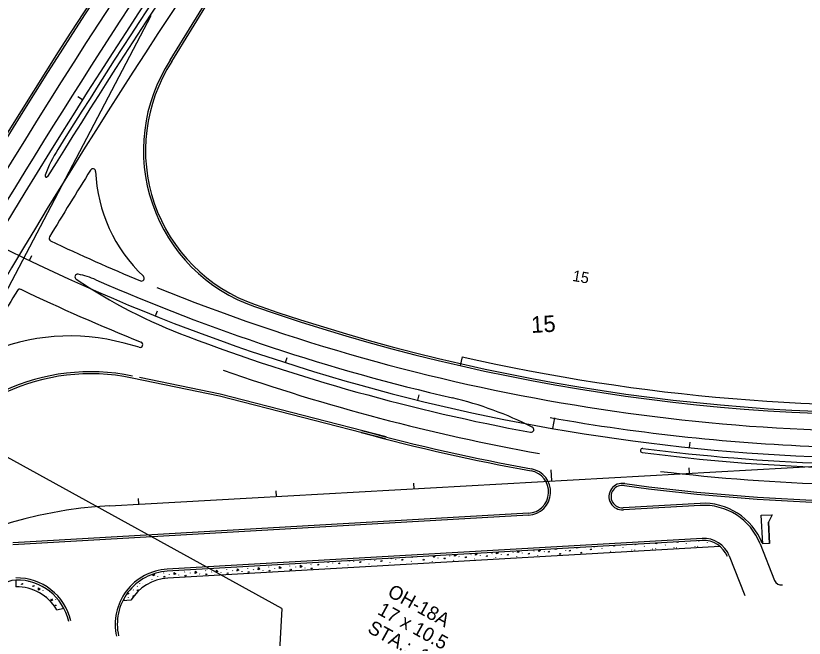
# Model space of a CAD drawing. Extents: x 2338610 to 2351914, y 366540 to 376484.
# Drawn here: x 2345677 to 2346249, y 366997 to 367449 of the extents above; entities that cross this region are included whole.
import ezdxf

# ---------------------------------------------------------------- set-up
doc = ezdxf.new("R2010")
doc.units = 0
for name, color, linetype in [('RD_HC_Cl', 7, 'Continuous'), ('RD_HC_CL_Rel', 7, 'Continuous'), ('RD_HC_Data_Tic_Rel', 7, 'Continuous'), ('RD_HC_TX_Rel_Sta50', 7, 'Continuous'), ('RD_PD_Final_LnLine', 7, 'Continuous'), ('RD_PD_Final_TrvlWay', 7, 'Continuous'), ('RD_PD_FOC', 7, 'Continuous'), ('RD_PD_SW', 7, 'Continuous'), ('TR PM UNASSIGNED 3', 7, 'Continuous'), ('TR SN EXTRUDED PANEL SIGNS- MOUNTED OVERHEAD', 7, 'Continuous'), ('TR SN UNASSIGNED 7', 7, 'Continuous')]:
    doc.layers.add(name, color=color, linetype=linetype)

msp = doc.modelspace()

# ---------------------------------------------------------------- linework, layer by layer
at = {"layer": 'RD_HC_Cl'}
for p, q in [((2345775.2, 367448.54), (2345415.04, 366761.94)), ((2345775.2, 367448.54), (2345415.04, 366761.94)), ((2345775.2, 367448.54), (2345415.04, 366761.94)), ((2345775.2, 367448.54), (2345415.04, 366761.94)), ((2345745.29, 367092.95), (2346397.7, 367129.6))]:
    msp.add_line(p, q, dxfattribs=at)
for centre, radius, start, end in [((2349947.04, 364715.46), 4996, 141.09378, 153.6971), ((2345763.18, 366774.42), 319.03, 93.2156, 152.2947)]:
    msp.add_arc(centre, radius, start, end, dxfattribs=at)
at = {"layer": 'RD_HC_CL_Rel'}
msp.add_arc((2346316.34, 368577.71), 1450.39, 243.16427, 273.21556, dxfattribs=at)
at = {"layer": 'RD_HC_Data_Tic_Rel'}
for p, q in [((2345687.12, 367270.91), (2345688.86, 367274.52)), ((2345778.65, 367230.67), (2345780.13, 367234.38)), ((2345872.73, 367196.83), (2345873.95, 367200.63)), ((2345968.91, 367169.54), (2345969.87, 367173.43)), ((2346066.75, 367148.96), (2346068.13, 367156.84)), ((2346165.77, 367135.15), (2346166.19, 367139.13))]:
    msp.add_line(p, q, dxfattribs=at)
at = {"layer": 'RD_PD_Final_LnLine'}
for p, q in [((2345789.19, 367416.21), (2345867.75, 367544.02)), ((2345825.39, 367173.98), (2345767.01, 367186.05)), ((2345945.84, 367142.88), (2345825.39, 367173.98)), ((2346173.52, 367093.2), (2346117.85, 367090)), ((2346049.1, 367086.04), (2345675.14, 367064.51)), ((2346174.9, 367069.24), (2345787.06, 367046.91)), ((2346217.02, 367065.32), (2346227.44, 367038.7)), ((2346194.67, 367056.57), (2346205.9, 367027.88))]:
    msp.add_line(p, q, dxfattribs=at)
for centre, radius, start, end in [((2349947.04, 364715.46), 5028, 141.09378, 153.39961), ((2349947.04, 364715.46), 5016, 141.09378, 153.40546), ((2349947.04, 364715.46), 4976, 141.09378, 153.40022), ((2349947.04, 364715.46), 5004, 144.14093, 148.87068), ((2345889.82, 367350.84), 120, 146.9941, 250.83), ((2346316.34, 368577.71), 1430.89, 247.96294, 273.21556), ((2346316.34, 368577.71), 1418.89, 250.82997, 273.21556), ((2345731.57, 367040.21), 150, 78.3222, 151.1242), ((2346316.34, 368577.71), 1469.89, 250.58175, 259.83802), ((2346316.34, 368577.71), 1442.89, 259.96043, 267.9572), ((2346316.34, 368577.71), 1481.89, 254.80964, 259.69182), ((2346048.13, 367103.01), 17, 273.295, 79.6918), ((2346316.34, 368577.71), 1469.89, 263.29213, 273.21556), ((2346116.99, 367099.61), 9.61, 79.003, 275.1081), ((2346316.34, 368577.71), 1481.89, 262.34048, 273.21556), ((2346176.05, 367049.27), 44, 21.3855, 93.295), ((2346176.05, 367049.27), 20, 21.3855, 93.295), ((2345789.36, 367006.98), 40, 93.295, 192.6698), ((2345678.06, 367000.57), 40, 12.6698, 91.1581)]:
    msp.add_arc(centre, radius, start, end, dxfattribs=at)
at = {"layer": 'RD_PD_Final_TrvlWay'}
msp.add_line((2345766.83, 367207.95), (2345755.78, 367210.95), dxfattribs=at)
for centre, radius, start, end in [((2349947.04, 364715.46), 4988, 144.11211, 148.36219), ((2349947.04, 364715.46), 4992, 144.11211, 148.12462), ((2345792.4, 367298.23), 100, 147.742, 159.7908), ((2349947.04, 364715.46), 4964, 148.12824, 148.78561), ((2345733.15, 367335.49), 2, 2.3688, 148.1282), ((2345699.5, 367332.43), 1, 159.7908, 328.3622), ((2345846.05, 367340.17), 111, 182.3688, 226.6168), ((2345703.37, 367286.98), 2, 148.7856, 244.5967), ((2346316.34, 368577.71), 1430.89, 244.59669, 247.45249), ((2345722.14, 367259), 2, 79.0993, 236.2521), ((2345943.25, 367589.93), 400, 236.2521, 249.308), ((2345711.18, 367202.04), 60, 66.255, 79.0993), ((2346316.34, 368577.71), 1442.89, 246.25495, 257.08382), ((2345768.43, 367258.04), 2, 247.4525, 46.6168), ((2349947.04, 364715.46), 4964, 149.30759, 149.88443), ((2345680.11, 367248.21), 2, 64.4267, 149.3076), ((2346316.34, 368577.71), 1471.89, 244.42673, 248.13157), ((2345716.48, 367066.19), 150, 74.8096, 113.9269), ((2345767.35, 367209.88), 2, 254.8096, 68.1316), ((2346316.34, 368577.71), 1455.89, 249.30805, 259.48011), ((2345929.57, 366906.71), 272.31, 63.3299, 76.3521), ((2346050.9, 367148.26), 2, 259.4801, 63.3299), ((2346131.78, 367133.06), 1.5, 172.6606, 262.7196), ((2346131.78, 367133.06), 1.5, 82.7196, 172.6606), ((2346316.34, 368577.71), 1457.89, 262.71963, 273.21556), ((2346316.34, 368577.71), 1454.89, 262.71963, 267.94994), ((2346232.1, 367040.52), 5, 201.3855, 282.6674)]:
    msp.add_arc(centre, radius, start, end, dxfattribs=at)
at = {"layer": 'RD_PD_FOC'}
for p, q in [((2345790.47, 367415.43), (2345869.03, 367543.23)), ((2345825.09, 367172.52), (2345761.63, 367185.63)), ((2345945.46, 367141.43), (2345825.02, 367172.53)), ((2346173.43, 367094.7), (2346117.77, 367091.49)), ((2346049.02, 367087.54), (2345675.05, 367066.01)), ((2346174.98, 367067.74), (2345787.15, 367045.42))]:
    msp.add_line(p, q, dxfattribs=at)
for centre, radius, start, end in [((2349947.04, 364715.46), 5029.5, 141.09378, 153.39864), ((2345889.82, 367350.84), 118.5, 146.9941, 250.83), ((2346316.34, 368577.71), 1417.39, 250.82997, 273.21554), ((2345731.57, 367040.21), 148.5, 78.3222, 151.1242), ((2346316.34, 368577.71), 1483.39, 254.80964, 259.69182), ((2346048.13, 367103.01), 15.5, 273.295, 79.6918), ((2346116.99, 367099.61), 8.11, 79.003, 275.1081), ((2346316.34, 368577.71), 1483.39, 262.34048, 273.21556), ((2346176.05, 367049.27), 45.5, 21.3855, 93.295), ((2346176.05, 367049.27), 18.5, 21.3855, 93.295), ((2345789.36, 367006.98), 38.5, 93.295, 192.6698), ((2345680.26, 367010.71), 28.5, 95.7625, 192.3286), ((2345678.06, 367000.57), 38.5, 12.6698, 91.1581)]:
    msp.add_arc(centre, radius, start, end, dxfattribs=at)
at = {"layer": 'RD_PD_SW'}
for p, q in [((2346001.01, 367201.14), (2345999.52, 367194.64)), ((2346217.66, 367086.09), (2346225.72, 367086.46)), ((2346218.86, 367065.26), (2346217.66, 367086.09)), ((2346225.72, 367086.46), (2346222.96, 367081.11)), ((2346223.85, 367065.55), (2346222.96, 367081.11)), ((2346187.9, 367063.48), (2345787.44, 367040.42)), ((2346083.76, 367062.13), (2346083.93, 367062.5)), ((2346102.45, 367061.69), (2346102.54, 367061.95)), ((2346110.96, 367063.63), (2346111.14, 367064.07)), ((2346117.72, 367062.57), (2346117.81, 367062.83)), ((2346126.22, 367064.51), (2346126.4, 367064.95)), ((2346132.98, 367063.45), (2346133.08, 367063.71)), ((2346141.49, 367065.39), (2346141.67, 367065.83)), ((2346148.25, 367064.33), (2346148.35, 367064.59)), ((2346154.32, 367062.68), (2346154.44, 367062.52)), ((2346156.43, 367062.74), (2346156.55, 367062.58)), ((2346156.76, 367066.27), (2346156.94, 367066.71)), ((2346163.52, 367065.21), (2346163.62, 367065.47)), ((2346169.59, 367063.56), (2346169.71, 367063.4)), ((2346171.7, 367063.61), (2346171.82, 367063.45)), ((2346172.03, 367067.15), (2346172.21, 367067.58)), ((2346178.79, 367066.09), (2346178.88, 367066.34)), ((2346184.86, 367064.44), (2346184.98, 367064.28)), ((2346223.85, 367065.55), (2346218.86, 367065.26)), ((2345980.15, 367055.87), (2345980.2, 367056.53)), ((2345991.99, 367056.38), (2345992.09, 367056.63)), ((2345995.38, 367056.28), (2345995.47, 367057.41)), ((2346007.26, 367057.25), (2346007.36, 367057.51)), ((2346010.65, 367057.16), (2346010.74, 367058.29)), ((2346013.89, 367056.94), (2346013.93, 367056.69)), ((2346022.53, 367058.13), (2346022.63, 367058.39)), ((2346025.92, 367058.04), (2346026.01, 367059.17)), ((2346029.16, 367057.82), (2346029.2, 367057.57)), ((2346037.8, 367059.01), (2346037.89, 367059.27)), ((2346041.19, 367058.92), (2346041.28, 367060.05)), ((2346044.42, 367058.7), (2346044.47, 367058.45)), ((2346053.07, 367059.89), (2346053.16, 367060.15)), ((2346055.77, 367056.82), (2346055.87, 367057.08)), ((2346056.45, 367059.8), (2346056.54, 367060.93)), ((2346060.49, 367059.76), (2346060.61, 367059.6)), ((2346068.49, 367061.25), (2346068.66, 367061.62)), ((2346075.76, 367060.64), (2346075.88, 367060.48)), ((2346091.02, 367061.52), (2346091.14, 367061.36)), ((2346108.52, 367060.04), (2346108.64, 367059.88)), ((2346110.63, 367060.1), (2346110.75, 367059.94)), ((2346123.79, 367060.92), (2346123.91, 367060.76)), ((2346125.9, 367060.98), (2346126.02, 367060.82)), ((2346139.05, 367061.8), (2346139.18, 367061.64)), ((2346141.17, 367061.86), (2346141.29, 367061.7)), ((2345903.63, 367051.87), (2345903.65, 367052.12)), ((2345904.16, 367052.15), (2345903.66, 367051.89)), ((2345906.87, 367051.65), (2345906.91, 367051.4)), ((2345918.9, 367052.75), (2345918.92, 367053)), ((2345919.42, 367053.03), (2345918.93, 367052.76)), ((2345922.14, 367052.53), (2345922.18, 367052.28)), ((2345933.49, 367050.66), (2345933.58, 367050.91)), ((2345934.17, 367053.63), (2345934.19, 367053.88)), ((2345934.69, 367053.91), (2345934.19, 367053.64)), ((2345937.41, 367053.41), (2345937.45, 367053.16)), ((2345948.75, 367051.54), (2345948.85, 367051.79)), ((2345949.44, 367054.51), (2345949.46, 367054.76)), ((2345949.96, 367054.79), (2345949.46, 367054.52)), ((2345952.68, 367054.29), (2345952.72, 367054.04)), ((2345964.02, 367052.41), (2345964.12, 367052.67)), ((2345964.7, 367055.39), (2345964.72, 367055.64)), ((2345965, 367055.55), (2345964.73, 367055.4)), ((2345979.43, 367052.43), (2345979.53, 367052.68)), ((2345980.11, 367055.4), (2345980.12, 367055.49)), ((2345983.35, 367055.18), (2345983.4, 367054.93)), ((2345994.7, 367053.31), (2345994.8, 367053.56)), ((2345998.62, 367056.06), (2345998.66, 367055.81)), ((2346009.97, 367054.19), (2346010.07, 367054.44)), ((2346025.24, 367055.07), (2346025.33, 367055.32)), ((2346040.5, 367055.94), (2346040.6, 367056.2)), ((2345799.67, 367044.83), (2345799.77, 367045.09)), ((2345814.94, 367045.71), (2345815.03, 367045.97)), ((2345819.21, 367044.82), (2345819.31, 367045.07)), ((2345830.21, 367046.59), (2345830.3, 367046.85)), ((2345834.48, 367045.7), (2345834.58, 367045.95)), ((2345841.11, 367045.38), (2345841.15, 367045.13)), ((2345845.47, 367047.47), (2345845.57, 367047.73)), ((2345849.75, 367046.58), (2345849.85, 367046.83)), ((2345856.38, 367046.26), (2345856.42, 367046.01)), ((2345860.74, 367048.35), (2345860.84, 367048.61)), ((2345865.02, 367047.46), (2345865.11, 367047.71)), ((2345876.01, 367049.23), (2345876.1, 367049.48)), ((2345880.28, 367048.34), (2345880.38, 367048.59)), ((2345886.91, 367048.02), (2345886.95, 367047.77)), ((2345891.28, 367050.11), (2345891.37, 367050.36)), ((2345902.95, 367048.9), (2345903.05, 367049.15)), ((2345918.22, 367049.78), (2345918.32, 367050.03)), ((2345776.12, 367039.11), (2345776.21, 367039.37)), ((2345776.8, 367042.09), (2345776.9, 367043.4)), ((2345780.04, 367041.87), (2345780.08, 367041.62)), ((2345784.4, 367043.95), (2345784.5, 367044.21)), ((2345788.68, 367043.06), (2345788.78, 367043.32)), ((2345795.31, 367042.74), (2345795.35, 367042.5)), ((2345803.95, 367043.94), (2345804.04, 367044.2)), ((2345810.57, 367043.62), (2345810.62, 367043.38)), ((2345825.84, 367044.5), (2345825.88, 367044.25)), ((2345677.4, 367039.07), (2345677.38, 367034.06)), ((2345686.49, 367037.97), (2345686.56, 367038.12)), ((2345686.95, 367038.03), (2345686.52, 367037.97)), ((2345765.4, 367034.43), (2345765.5, 367034.69)), ((2345766.92, 367036.58), (2345767.04, 367036.42)), ((2345769.03, 367036.64), (2345769.15, 367036.48)), ((2345690.31, 367031.88), (2345690.41, 367032.13)), ((2345696.94, 367031.56), (2345696.98, 367031.31)), ((2345701.53, 367030.74), (2345701.63, 367031)), ((2345701.82, 367030.85), (2345701.53, 367030.74)), ((2345762.44, 367031.84), (2345762.56, 367031.68)), ((2345699.09, 367027.15), (2345699.21, 367026.99)), ((2345701.2, 367027.21), (2345701.32, 367027.05)), ((2345706.31, 367024.87), (2345706.41, 367025.13)), ((2345760.71, 367024.33), (2345754.83, 367023.99)), ((2345759, 367026.36), (2345759.1, 367026.62)), ((2345706.96, 367017.51), (2345712.05, 367018.65))]:
    msp.add_line(p, q, dxfattribs=at)
msp.add_lwpolyline([(2346217.66, 367086.09), (2346225.72, 367086.46), (2346222.96, 367081.11), (2346223.85, 367065.55), (2346218.86, 367065.26)], close=True, dxfattribs=at)
for points in [[(2346084.96, 367062.56), (2346085.09, 367062.32), (2346083.79, 367062.13)], [(2346096.35, 367063.22), (2346096.56, 367063.08), (2346096.18, 367062.94)], [(2346111.62, 367064.1), (2346111.83, 367063.96), (2346110.96, 367063.63)], [(2346126.89, 367064.97), (2346127.09, 367064.84), (2346126.22, 367064.51)], [(2346142.15, 367065.85), (2346142.36, 367065.72), (2346141.49, 367065.39)], [(2346157.42, 367066.73), (2346157.63, 367066.59), (2346156.76, 367066.27)], [(2346172.69, 367067.61), (2346172.9, 367067.47), (2346172.03, 367067.15)], [(2345980.72, 367056.56), (2345981.29, 367056.03), (2345980.14, 367055.42)], [(2345995.99, 367057.44), (2345996.56, 367056.91), (2345995.41, 367056.29)], [(2346011.26, 367058.32), (2346011.83, 367057.79), (2346010.68, 367057.17)], [(2346018.48, 367056.12), (2346018.77, 367056.83), (2346019.35, 367056.45), (2346018.48, 367056.12)], [(2346026.52, 367059.2), (2346027.1, 367058.67), (2346025.94, 367058.05)], [(2346033.74, 367057), (2346034.04, 367057.71), (2346034.62, 367057.33), (2346033.74, 367057)], [(2346041.79, 367060.08), (2346042.36, 367059.55), (2346041.21, 367058.93)], [(2346049.01, 367057.88), (2346049.3, 367058.59), (2346049.88, 367058.21), (2346049.01, 367057.88)], [(2346057.06, 367060.95), (2346057.63, 367060.43), (2346056.48, 367059.81)], [(2346063.44, 367059.21), (2346063.73, 367059.92), (2346064.31, 367059.54), (2346063.44, 367059.21)], [(2346069.69, 367061.68), (2346069.82, 367061.44), (2346068.52, 367061.25)], [(2346071.62, 367057.69), (2346071.92, 367058.4), (2346072.49, 367058.02), (2346071.62, 367057.69)], [(2346078.71, 367060.09), (2346079, 367060.8), (2346079.58, 367060.42), (2346078.71, 367060.09)], [(2346086.89, 367058.57), (2346087.18, 367059.28), (2346087.76, 367058.9), (2346086.89, 367058.57)], [(2346093.97, 367060.97), (2346094.27, 367061.68), (2346094.85, 367061.29), (2346093.97, 367060.97)], [(2345896.19, 367049.95), (2345896.48, 367050.67), (2345897.06, 367050.28), (2345896.19, 367049.95)], [(2345911.46, 367050.83), (2345911.75, 367051.55), (2345912.33, 367051.16), (2345911.46, 367050.83)], [(2345926.73, 367051.71), (2345927.02, 367052.42), (2345927.6, 367052.04), (2345926.73, 367051.71)], [(2345942, 367052.59), (2345942.29, 367053.3), (2345942.87, 367052.92), (2345942, 367052.59)], [(2345957.26, 367053.47), (2345957.56, 367054.18), (2345958.13, 367053.8), (2345957.26, 367053.47)], [(2345972.67, 367053.48), (2345972.97, 367054.2), (2345973.54, 367053.81), (2345972.67, 367053.48)], [(2345987.94, 367054.36), (2345988.23, 367055.08), (2345988.81, 367054.69), (2345987.94, 367054.36)], [(2346003.21, 367055.24), (2346003.5, 367055.95), (2346004.08, 367055.57), (2346003.21, 367055.24)], [(2345807.33, 367043.85), (2345807.46, 367045.44), (2345808.51, 367044.48), (2345807.36, 367043.86)], [(2345822.6, 367044.73), (2345822.73, 367046.32), (2345823.78, 367045.36), (2345822.63, 367044.74)], [(2345837.87, 367045.61), (2345838, 367047.2), (2345839.05, 367046.23), (2345837.89, 367045.62)], [(2345845.7, 367044.56), (2345845.99, 367045.28), (2345846.57, 367044.89), (2345845.7, 367044.56)], [(2345853.14, 367046.48), (2345853.27, 367048.08), (2345854.32, 367047.11), (2345853.16, 367046.5)], [(2345860.96, 367045.44), (2345861.26, 367046.16), (2345861.83, 367045.77), (2345860.96, 367045.44)], [(2345868.4, 367047.36), (2345868.53, 367048.96), (2345869.58, 367047.99), (2345868.43, 367047.37)], [(2345876.23, 367046.32), (2345876.52, 367047.03), (2345877.1, 367046.65), (2345876.23, 367046.32)], [(2345883.67, 367048.24), (2345883.8, 367049.84), (2345884.85, 367048.87), (2345883.7, 367048.25)], [(2345891.5, 367047.2), (2345891.79, 367047.91), (2345892.37, 367047.53), (2345891.5, 367047.2)], [(2345777.14, 367043.49), (2345777.98, 367042.72), (2345776.82, 367042.1)], [(2345784.63, 367041.05), (2345784.92, 367041.76), (2345785.5, 367041.38), (2345784.63, 367041.05)], [(2345792.07, 367042.97), (2345792.19, 367044.56), (2345793.25, 367043.6), (2345792.09, 367042.98)], [(2345799.89, 367041.93), (2345800.19, 367042.64), (2345800.76, 367042.26), (2345799.89, 367041.93)], [(2345815.16, 367042.81), (2345815.45, 367043.52), (2345816.03, 367043.13), (2345815.16, 367042.81)], [(2345830.43, 367043.69), (2345830.72, 367044.4), (2345831.3, 367044.01), (2345830.43, 367043.69)], [(2345681.43, 367035.92), (2345681.73, 367036.64), (2345682.3, 367036.25), (2345681.43, 367035.92)], [(2345689.62, 367034.41), (2345689.91, 367035.12), (2345690.49, 367034.74), (2345689.62, 367034.41)], [(2345693.7, 367031.78), (2345693.83, 367033.38), (2345694.88, 367032.41), (2345693.73, 367031.79)], [(2345758.31, 367028.9), (2345758.6, 367029.61), (2345759.18, 367029.22), (2345758.31, 367028.9)], [(2345762.44, 367026.9), (2345762.52, 367027.87), (2345762.91, 367027.51)], [(2345765.39, 367031.29), (2345765.68, 367032), (2345766.26, 367031.62), (2345765.39, 367031.29)], [(2345702.62, 367023.91), (2345703.28, 367025.36), (2345703.94, 367024.09), (2345702.64, 367023.91)], [(2345755.35, 367025), (2345755.82, 367024.68), (2345755.03, 367024.38)], [(2345705.75, 367020.35), (2345706.04, 367021.06), (2345706.62, 367020.68), (2345705.75, 367020.35)]]:
    msp.add_lwpolyline(points, dxfattribs=at)
for centre, radius, start, end in [((2346314.86, 368577.91), 1412.09, 257.15834, 273.27515), ((2345789.36, 367006.98), 33.5, 93.295, 148.7964), ((2345678.06, 367000.57), 33.5, 30.3687, 91.1581)]:
    msp.add_arc(centre, radius, start, end, dxfattribs=at)
at = {"layer": 'TR SN EXTRUDED PANEL SIGNS- MOUNTED OVERHEAD'}
for q in [(2345626.31, 367152.8), (2345867.6, 366972.09)]:
    msp.add_line((2345870.09, 367018.52), q, dxfattribs=at)
at = {"layer": 'TR SN UNASSIGNED 7'}
for p, q in [((2345725.72, 367387.63), (2345722.34, 367389.77)), ((2346165.83, 367116.57), (2346165.6, 367120.57)), ((2346065.98, 367110.97), (2346065.54, 367118.95)), ((2345966.14, 367105.36), (2345965.92, 367109.35)), ((2345866.3, 367099.75), (2345866.08, 367103.74)), ((2345766.46, 367094.14), (2345766.23, 367098.13))]:
    msp.add_line(p, q, dxfattribs=at)

# ---------------------------------------------------------------- texts
at = {"layer": 'RD_HC_TX_Rel_Sta50'}
msp.add_text('15', height=8, rotation=350.0908, dxfattribs=at).set_placement((2346080.52, 367256.18))
at = {"layer": 'TR PM UNASSIGNED 3'}
for s, p in [('OH-18A', (2345946.1, 367027.81)), ('17 x 10.5', (2345938.86, 367014.67)), ('STA.:  104+60 WPC', (2345931.63, 367001.53))]:
    msp.add_text(s, height=10, rotation=331.1523, dxfattribs=at).set_placement(p)
at = {"layer": 'TR SN UNASSIGNED 7'}
msp.add_text('15', height=12, rotation=3.2156, dxfattribs=at).set_placement((2346051.22, 367218.31))

doc.saveas('drawing.dxf')
